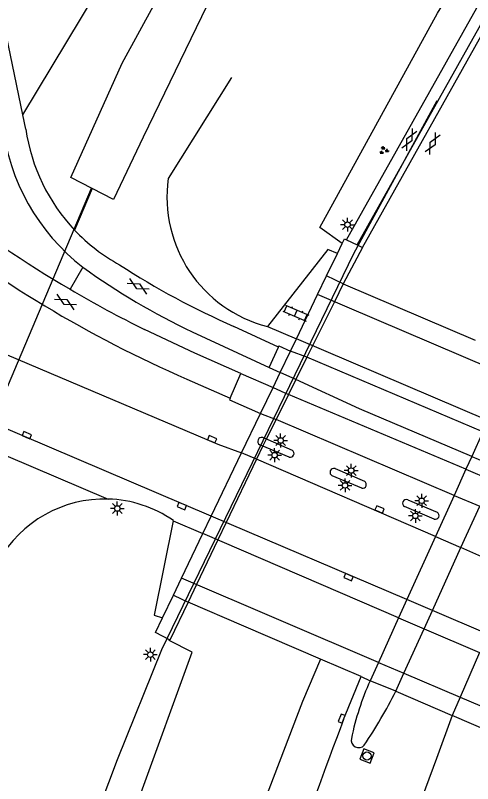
# Model space of a CAD drawing. Extents: x 131000 to 133013, y 393000 to 396501.
# Drawn here: x 131491.8 to 131533.3, y 394795.7 to 394865.5 of the extents above; entities that cross this region are included whole.
import ezdxf

# ---------------------------------------------------------------- set-up
doc = ezdxf.new("R2010")
doc.units = 0
for name, color, linetype in [('gg-afsc-muur', 7, 'Continuous'), ('gg-bbg-pilaar viaduct of brug', 7, 'Continuous'), ('gg-knt-BGT kruinlijn', 7, 'Continuous'), ('gg-knt-bovenkant onderkant talud', 7, 'Continuous'), ('gg-knt-verharding', 7, 'Continuous'), ('gg-knt-verharding niveau 01', 7, 'Continuous'), ('gg-knt-verharding nz', 7, 'Continuous'), ('gg-kntw-bovenkant insteek waterloop', 7, 'Continuous'), ('gg-kwrk-duiker nz buis', 7, 'Continuous'), ('gg-kwrk-kunstwerk', 7, 'Continuous'), ('gg-kwrk-kunstwerk niveau 01', 7, 'Continuous'), ('gt-grn-groengrens', 7, 'Continuous'), ('gt-grn-weggrens', 7, 'Continuous'), ('gt-knt-geleideconstructie', 7, 'Continuous'), ('gt-symb-gesloten verharding', 7, 'Continuous'), ('gt-symb-groenvak', 7, 'Continuous'), ('gt-symb-klinker verharding', 7, 'Continuous'), ('gt-symb-kolk', 7, 'Continuous'), ('gt-symb-lichtmast', 7, 'Continuous'), ('gt-symb-rioolschacht', 7, 'Continuous')]:
    doc.layers.add(name, color=color, linetype=linetype)

# ---------------------------------------------------------------- blocks, each defined once
blk = doc.blocks.new('gt0-LMAST')
at = {"layer": 'gt-symb-lichtmast'}
for p, q in [((-0.182, 0.173), (-0.447, 0.438)), ((-0.005, 0.246), (-0.005, 0.621)), ((0.172, 0.173), (0.437, 0.438)), ((-0.255, -0.004), (-0.63, -0.004)), ((-0.182, -0.181), (-0.447, -0.446)), ((-0.005, -0.254), (-0.005, -0.629)), ((0.437, -0.446), (0.172, -0.181)), ((0.245, -0.004), (0.62, -0.004))]:
    blk.add_line(p, q, dxfattribs=at)
blk.add_circle((-0.005, -0.004), 0.25, dxfattribs=at)
blk = doc.blocks.new('gt0-GESVH1')
at = {"layer": 'gt-symb-gesloten verharding'}
for p, q in [((-0.992, -0.261), (0.008, 0.239)), ((0.008, -0.261), (-0.992, 0.239)), ((0.008, 0.239), (1.008, -0.261)), ((1.008, 0.239), (0.008, -0.261))]:
    blk.add_line(p, q, dxfattribs=at)
blk = doc.blocks.new('gt0-KL1')
at = {"layer": 'gt-symb-klinker verharding'}
for p, q in [((-1.15, 0.3), (1.15, 0.3)), ((-1, -0.3), (-1, 0.3)), ((-0.5, 0.3), (-0.5, 0.45)), ((0, -0.3), (0, 0.3)), ((0.5, 0.3), (0.5, 0.45)), ((1, -0.3), (1, 0.3)), ((-1.15, -0.3), (1.15, -0.3)), ((-0.5, -0.45), (-0.5, -0.3)), ((0.5, -0.45), (0.5, -0.3))]:
    blk.add_line(p, q, dxfattribs=at)
blk = doc.blocks.new('gt0-GRVAK')
at = {"layer": 'gt-symb-groenvak'}
for p, q in [((-0.11, 0.189), (-0.228, 0.24)), ((-0.182, 0.153), (0.088, 0.153)), ((-0.091, 0.211), (-0.156, 0.322)), ((-0.047, 0.214), (-0.047, 0.393)), ((-0.004, 0.211), (0.061, 0.322)), ((0.015, 0.189), (0.133, 0.24)), ((0.262, -0.052), (0.197, 0.059)), ((0.305, -0.049), (0.305, 0.13)), ((0.349, -0.052), (0.414, 0.059)), ((-0.245, -0.228), (-0.363, -0.177)), ((-0.318, -0.264), (-0.047, -0.264)), ((-0.226, -0.206), (-0.291, -0.095)), ((-0.183, -0.203), (-0.183, -0.024)), ((-0.139, -0.206), (-0.074, -0.095)), ((-0.12, -0.228), (-0.002, -0.177)), ((0.243, -0.074), (0.125, -0.023)), ((0.17, -0.11), (0.441, -0.11)), ((0.368, -0.074), (0.486, -0.023))]:
    blk.add_line(p, q, dxfattribs=at)
blk = doc.blocks.new('gt0-KOLK')
at = {"layer": 'gt-symb-kolk'}
blk.add_lwpolyline([(0, 0), (0.375, 0), (0.375, 0.4), (-0.375, 0.4), (-0.375, 0), (0, 0)], dxfattribs=at)
blk = doc.blocks.new('gt0-RS')
at = {"layer": 'gt-symb-rioolschacht'}
blk.add_lwpolyline([(-0.5, -0.5), (0.5, -0.5), (0.5, 0.5), (-0.5, 0.5)], close=True, dxfattribs=at)
blk.add_circle((0, 0), 0.375, dxfattribs=at)

msp = doc.modelspace()

# ---------------------------------------------------------------- linework, layer by layer
at = {"layer": 'gg-afsc-muur'}
for points in [[(131522.851, 394844.605), (131534.908, 394866.075), (131545.549, 394882.619), (131555.592, 394897.624), (131565.941, 394912.408), (131576.603, 394926.956), (131587.571, 394941.276), (131598.874, 394955.324), (131610.358, 394969.266), (131622.032, 394982.994), (131633.934, 394996.561), (131646.053, 395009.927), (131658.361, 395023.061), (131670.913, 395036.015), (131683.606, 395048.86), (131696.355, 395061.59), (131709.178, 395074.313), (131722.176, 395086.821), (131735.286, 395099.203), (131748.519, 395111.382), (131762.081, 395123.261), (131775.632, 395135.161)], [(131523.342, 394844.37), (131535.374, 394865.794), (131546.027, 394882.359), (131556.047, 394897.337), (131566.392, 394912.113)]]:
    msp.add_lwpolyline(points, dxfattribs=at)
at = {"layer": 'gg-bbg-pilaar viaduct of brug'}
for p, q in [((131516.97, 394825.94), (131514.279, 394827.099)), ((131516.68, 394825.33), (131514.01, 394826.45)), ((131520.849, 394824.28), (131523.53, 394823.13)), ((131523.28, 394822.49), (131520.6, 394823.63)), ((131527.449, 394821.459), (131530.13, 394820.31)), ((131529.86, 394819.69), (131527.17, 394820.83))]:
    msp.add_line(p, q, dxfattribs=at)
for centre, radius, start, end in [((131514.177, 394826.761), 0.353, 73.24046, 241.73311), ((131516.78, 394825.657), 0.341, 253.03379, 56.11246), ((131520.739, 394823.949), 0.348, 71.6501, 246.42854), ((131523.337, 394822.837), 0.351, 260.70405, 56.62223), ((131527.327, 394821.137), 0.345, 69.29477, 242.86479), ((131529.956, 394820.017), 0.341, 253.72184, 59.21346)]:
    msp.add_arc(centre, radius, start, end, dxfattribs=at)
at = {"layer": 'gg-knt-BGT kruinlijn'}
msp.add_lwpolyline([(131521.487, 394844.714), (131519.46, 394846.18), (131530.17, 394865.65), (131549.24, 394896.69), (131576.9, 394935.14), (131614.38, 394981.09), (131630.962, 395000)], dxfattribs=at)
at = {"layer": 'gg-knt-bovenkant onderkant talud'}
msp.add_line((131511.454, 394859.8), (131505.7, 394850.64), dxfattribs=at)
for centre, radius, start, end in [((131517.703, 394848.94), 12.123, 171.93966, 255.67615), ((131499.904, 394810.486), 11.032, 88.30519, 150.60175), ((131499.903, 394810.493), 11.026, 55.43005, 88.2983)]:
    msp.add_arc(centre, radius, start, end, dxfattribs=at)
at = {"layer": 'gg-knt-verharding'}
for p, q in [((131492.487, 394856.405), (131490.386, 394866.385)), ((131492.756, 394855.127), (131492.487, 394856.405)), ((131515.709, 394835.32), (131511.656, 394837.203)), ((131514.704, 394837.194), (131517.338, 394836.07)), ((131507.878, 394836.697), (131514.863, 394833.463)), ((131514.863, 394833.463), (131515.709, 394835.32)), ((131514.863, 394833.463), (131515.864, 394832.999)), ((131507.395, 394832.413), (131511.333, 394830.672)), ((131511.333, 394830.672), (131512.301, 394832.919)), ((131512.301, 394832.919), (131515.223, 394831.663)), ((131490.93, 394825.458), (131500.23, 394821.514)), ((131506.153, 394819.543), (131506.159, 394819.572)), ((131506.153, 394819.543), (131508.849, 394818.384)), ((131521.629, 394801.493), (131523.217, 394805.393))]:
    msp.add_line(p, q, dxfattribs=at)
for points in [[(131521.896, 394845.063), (131534.002, 394866.619), (131544.63, 394883.123), (131554.659, 394898.51), (131564.983, 394913.117), (131575.767, 394928.047), (131586.63, 394942.207), (131597.809, 394956.262), (131609.235, 394969.823), (131621.051, 394983.951), (131632.952, 394997.473), (131645.193, 395010.853), (131657.848, 395023.688), (131670.574, 395036.333), (131696.051, 395061.902)], [(131521.057, 394843.818), (131520.206, 394844.171), (131514.704, 394837.194)], [(131476.685, 394840.708), (131510.201, 394826.504), (131512.36, 394825.7)], [(131512.301, 394832.919), (131508.122, 394834.752), (131503.544, 394836.915)], [(131515.709, 394835.32), (131515.752, 394835.42), (131516.797, 394834.943)], [(131509.604, 394819.957), (131482.662, 394831.43), (131478.717, 394832.967), (131474.711, 394834.335)], [(131511.333, 394830.672), (131511.266, 394830.522), (131514.087, 394829.297)], [(131506.153, 394819.543), (131504.423, 394810.967), (131505.168, 394810.714)], [(131489.286, 394743.192), (131492.407, 394756.105), (131495.515, 394769.125), (131499.052, 394781.981), (131503.125, 394794.542), (131507.853, 394807.61), (131505.773, 394808.653), (131505.811, 394808.726)], [(131531.487, 394801.846), (131530.051, 394797.935), (131527.054, 394789.866), (131523.828, 394780.739), (131520.724, 394771.559), (131517.863, 394762.475), (131512.449, 394744.409), (131511.244, 394740.644)]]:
    msp.add_lwpolyline(points, dxfattribs=at)
for centre, radius, start, end in [((131509.861, 394857.849), 19.382, 186.83302, 232.04337), ((131509.375, 394857.491), 16.786, 188.0948, 223.45711), ((131552.885, 394936.245), 110.912, 232.24918, 239.60702), ((131550.733, 394932.425), 108.998, 231.28433, 246.57127), ((131509.381, 394857.502), 16.798, 223.4704, 241.13233), ((131540.393, 394903.054), 71.848, 237.00857, 246.42349), ((131536.006, 394895.666), 65.334, 234.36364, 244.49889), ((131552.986, 394936.492), 111.176, 239.62655, 243.59449), ((131547.128, 394794.586), 25.335, 155.7114, 168.17627), ((131486.359, 394824.121), 44.753, 326.10825, 333.37451), ((131845.324, 394677.517), 346.624, 159.04307, 163.88663), ((131522.994, 394799.616), 0.683, 166.34887, 318.82178)]:
    msp.add_arc(centre, radius, start, end, dxfattribs=at)
at = {"layer": 'gg-knt-verharding niveau 01'}
for p, q in [((131534.271, 394827.611), (131533.263, 394825.386)), ((131533.263, 394825.386), (131532.734, 394824.218)), ((131532.734, 394824.218), (131531.663, 394821.853)), ((131531.663, 394821.853), (131529.974, 394818.122)), ((131532.288, 394817.104), (131533.993, 394820.858)), ((131529.974, 394818.122), (131527.374, 394812.38)), ((131529.693, 394811.391), (131532.288, 394817.104)), ((131527.374, 394812.38), (131526.627, 394810.73)), ((131528.94, 394809.733), (131529.693, 394811.391)), ((131526.627, 394810.73), (131524.794, 394806.684)), ((131527.106, 394805.695), (131528.94, 394809.733)), ((131533.979, 394807.564), (131532.213, 394803.511)), ((131524.794, 394806.684), (131524.035, 394805.007)), ((131526.366, 394804.065), (131527.106, 394805.695)), ((131532.213, 394803.511), (131531.487, 394801.846))]:
    msp.add_line(p, q, dxfattribs=at)
at = {"layer": 'gg-knt-verharding nz'}
for p, q in [((131534.741, 394828.649), (131517.338, 394836.07)), ((131515.223, 394831.663), (131516.623, 394831.027)), ((131532.734, 394824.218), (131516.623, 394831.027)), ((131514.087, 394829.297), (131515.494, 394828.747)), ((131531.663, 394821.853), (131515.494, 394828.747)), ((131513.705, 394825.125), (131512.36, 394825.7)), ((131533.263, 394825.386), (131535.599, 394824.394)), ((131529.974, 394818.122), (131513.705, 394825.125)), ((131532.734, 394824.218), (131535.07, 394823.23)), ((131531.663, 394821.853), (131533.993, 394820.858)), ((131527.374, 394812.38), (131509.604, 394819.957)), ((131526.627, 394810.73), (131508.849, 394818.384)), ((131529.974, 394818.122), (131532.288, 394817.104)), ((131537.196, 394814.943), (131532.288, 394817.104)), ((131529.693, 394811.391), (131527.374, 394812.38)), ((131534.714, 394809.25), (131529.693, 394811.391)), ((131526.627, 394810.73), (131528.94, 394809.733)), ((131528.94, 394809.733), (131533.979, 394807.564))]:
    msp.add_line(p, q, dxfattribs=at)
for points in [[(131534.271, 394827.611), (131518.292, 394834.399), (131516.797, 394834.943)], [(131533.263, 394825.386), (131523.08, 394829.71), (131517.295, 394832.385), (131515.864, 394832.999)]]:
    msp.add_lwpolyline(points, dxfattribs=at)
at = {"layer": 'gg-kntw-bovenkant insteek waterloop'}
for points in [[(131498.789, 394849.726), (131496.86, 394850.73), (131501.5, 394861.109), (131511.846, 394880.043), (131521.68, 394896.685), (131541.56, 394927.041), (131552.634, 394942.441), (131561.938, 394955.799)], [(131565.478, 394952.844), (131556.089, 394939.109), (131545.555, 394924.58), (131536.865, 394911.453), (131530.974, 394902.383), (131524.995, 394892.801), (131518.138, 394881.531), (131509.672, 394867.339), (131503.404, 394854.372), (131500.717, 394848.721), (131498.789, 394849.726)]]:
    msp.add_lwpolyline(points, dxfattribs=at)
at = {"layer": 'gg-kwrk-duiker nz buis'}
msp.add_line((131486.945, 394821.93), (131498.715, 394849.764), dxfattribs=at)
at = {"layer": 'gg-kwrk-kunstwerk'}
for p, q in [((131521.896, 394845.063), (131522.851, 394844.605)), ((131521.057, 394843.818), (131521.487, 394844.714)), ((131523.342, 394844.37), (131521.592, 394841.064)), ((131522.851, 394844.605), (131523.342, 394844.37)), ((131520.083, 394841.788), (131521.057, 394843.818)), ((131536.577, 394832.704), (131519.269, 394840.093)), ((131524.794, 394806.684), (131506.905, 394814.334)), ((131505.168, 394810.714), (131506.164, 394812.791)), ((131524.794, 394806.684), (131527.106, 394805.695)), ((131527.106, 394805.695), (131532.213, 394803.511)), ((131532.213, 394803.511), (131539.441, 394800.419))]:
    msp.add_line(p, q, dxfattribs=at)
for points in [[(131521.487, 394844.714), (131521.7, 394845.157), (131521.896, 394845.063)], [(131507.49, 394812.155), (131505.839, 394808.711), (131505.811, 394808.726)], [(131505.811, 394808.726), (131504.532, 394809.39), (131505.168, 394810.714)]]:
    msp.add_lwpolyline(points, dxfattribs=at)
at = {"layer": 'gg-kwrk-kunstwerk niveau 01'}
for p, q in [((131519.269, 394840.093), (131520.083, 394841.788)), ((131521.592, 394841.064), (131520.083, 394841.788)), ((131521.592, 394841.064), (131520.79, 394839.444)), ((131521.592, 394841.064), (131533.585, 394835.94)), ((131517.338, 394836.07), (131519.269, 394840.093)), ((131520.79, 394839.444), (131518.808, 394835.441)), ((131516.797, 394834.943), (131517.338, 394836.07)), ((131518.808, 394835.441), (131518.292, 394834.399)), ((131515.864, 394832.999), (131516.797, 394834.943)), ((131518.292, 394834.399), (131517.295, 394832.385)), ((131515.223, 394831.663), (131515.864, 394832.999)), ((131517.295, 394832.385), (131516.623, 394831.027)), ((131514.087, 394829.297), (131515.223, 394831.663)), ((131516.623, 394831.027), (131515.494, 394828.747)), ((131512.36, 394825.7), (131514.087, 394829.297)), ((131515.494, 394828.747), (131514.583, 394826.968)), ((131514.583, 394826.968), (131514.273, 394826.34)), ((131514.273, 394826.34), (131513.705, 394825.125)), ((131509.604, 394819.957), (131512.36, 394825.7)), ((131513.705, 394825.125), (131510.953, 394819.382)), ((131508.849, 394818.384), (131509.604, 394819.957)), ((131510.953, 394819.382), (131510.193, 394817.805)), ((131506.905, 394814.334), (131508.849, 394818.384)), ((131510.193, 394817.805), (131508.257, 394813.756)), ((131506.164, 394812.791), (131506.905, 394814.334)), ((131508.257, 394813.756), (131507.49, 394812.155)), ((131506.164, 394812.791), (131507.49, 394812.155)), ((131512.549, 394809.977), (131507.49, 394812.155)), ((131519.515, 394806.984), (131512.549, 394809.977)), ((131523.217, 394805.393), (131519.515, 394806.984)), ((131523.217, 394805.393), (131524.035, 394805.007)), ((131526.366, 394804.065), (131524.035, 394805.007)), ((131526.366, 394804.065), (131531.487, 394801.846)), ((131538.701, 394798.772), (131531.487, 394801.846))]:
    msp.add_line(p, q, dxfattribs=at)
at = {"layer": 'gt-grn-groengrens'}
for p, q in [((131498.789, 394849.726), (131497.19, 394845.945)), ((131497.94, 394842.567), (131496.772, 394840.575))]:
    msp.add_line(p, q, dxfattribs=at)
msp.add_lwpolyline([(131492.487, 394856.405), (131508.486, 394882.981), (131529.15, 394917.9), (131548.337, 394942.634), (131561.251, 394960.821), (131587.08, 394993.557), (131608.112, 395019.019), (131643.801, 395061.591), (131645.718, 395060.006), (131647.229, 395061.42)], dxfattribs=at)
at = {"layer": 'gt-grn-weggrens'}
msp.add_lwpolyline([(131519.515, 394806.984), (131517.88, 394803.124), (131513.642, 394792.032), (131509.345, 394778.523), (131502.031, 394749.072), (131498.187, 394731.624), (131500.121, 394728.547), (131503.818, 394729.62), (131504.541, 394730.725)], dxfattribs=at)
at = {"layer": 'gt-knt-geleideconstructie'}
msp.add_lwpolyline([(131481.905, 394743.848), (131484.688, 394751.3), (131492.146, 394774.165), (131501.075, 394797.85), (131505.105, 394807.858), (131522.547, 394843.816), (131530.116, 394857.718)], dxfattribs=at)

# ---------------------------------------------------------------- block references
at = {"layer": 'gt-symb-gesloten verharding'}
for p, rotation in [((131527.619, 394854.161), -117.59036953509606), ((131529.725, 394853.819), -117.59036953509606), ((131502.967, 394840.856), -29.154810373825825), ((131496.351, 394839.431), -29.154810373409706)]:
    msp.add_blockref('gt0-GESVH1', p, dxfattribs=dict(at, rotation=rotation))
at = {"layer": 'gt-symb-groenvak'}
msp.add_blockref('gt0-GRVAK', (131525.274, 394853.183), dxfattribs=at)
at = {"layer": 'gt-symb-klinker verharding', "rotation": -23.025492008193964}
msp.add_blockref('gt0-KL1', (131517.277, 394838.394), dxfattribs=at)
at = {"layer": 'gt-symb-kolk'}
for p, rotation in [((131492.769, 394827.137), -23.07822140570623), ((131509.595, 394826.763), -23.078221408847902), ((131506.845, 394820.698), -23.078221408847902), ((131524.818, 394820.392), -23.07822140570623), ((131522, 394814.234), -23.07822140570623), ((131521.629, 394801.493), 67.84943135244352)]:
    msp.add_blockref('gt0-KOLK', p, dxfattribs=dict(at, rotation=rotation))
at = {"layer": 'gt-symb-lichtmast'}
for p in [(131521.983, 394846.442), (131515.909, 394826.837), (131515.36, 394825.507), (131522.321, 394824.109), (131521.764, 394822.756), (131528.726, 394821.362), (131501.073, 394820.662), (131528.151, 394819.99), (131504.078, 394807.387)]:
    msp.add_blockref('gt0-LMAST', p, dxfattribs=at)
at = {"layer": 'gt-symb-rioolschacht', "rotation": 68.25103583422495}
msp.add_blockref('gt0-RS', (131523.746, 394798.178), dxfattribs=at)

doc.saveas('drawing.dxf')
